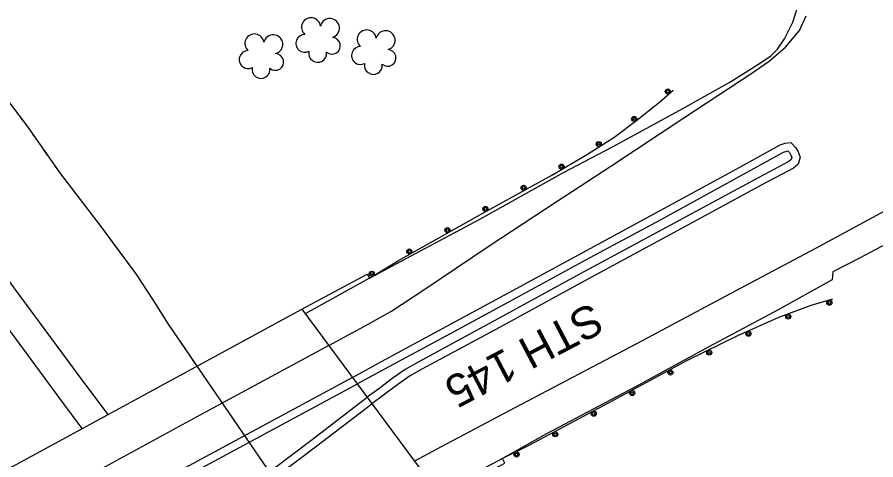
# Model space of a CAD drawing. Extents: x 353423 to 364002, y 127000 to 201942.
# Drawn here: x 359194.8 to 359462, y 132756.1 to 132893.9 of the extents above; entities that cross this region are included whole.
import ezdxf

# ---------------------------------------------------------------- set-up
doc = ezdxf.new("R2010")
doc.units = 0
for name, color, linetype in [('E_DTM_SlopeBottom', 7, 'Continuous'), ('E_DTM_SlopeTop', 7, 'Continuous'), ('E_FEN_Generic', 7, 'Continuous'), ('E_MISCPROP', 7, 'Continuous'), ('E_RW_IP', 7, 'Continuous'), ('E_STRUCT_WingWall', 7, 'Continuous')]:
    doc.layers.add(name, color=color, linetype=linetype)

msp = doc.modelspace()

# ---------------------------------------------------------------- linework, layer by layer
at = {"layer": 'E_DTM_SlopeBottom'}
for points in [[(359283.39, 132803.03), (359303.75, 132813.87), (359304.47, 132812.68), (359284.45, 132801.59)], [(359326.75, 132744.51), (359346.55, 132755.07), (359345.83, 132756.51), (359325.77, 132745.83)]]:
    msp.add_lwpolyline(points, dxfattribs=at)
msp.add_lwpolyline([(359283.39, 132803.03), (359326.75, 132744.51), (359106.09, 132624.43), (359063.14, 132683.27)], close=True, dxfattribs=at)
at = {"layer": 'E_DTM_SlopeTop'}
for points in [[(358651.43, 133527.05), (358672.32, 133498.53), (358696.78, 133465.64), (358721.72, 133431.75), (358745.26, 133399.98), (358771.17, 133364.92), (358796.01, 133331.42), (358823.48, 133294.51), (358850.15, 133258.44), (358882.58, 133214.72), (358910.16, 133177.42), (358937.04, 133141.19), (358962.2, 133107.13), (358993.6, 133064.81), (359019.57, 133029.69), (359044.67, 132995.85), (359069.78, 132961.96), (359100.81, 132920.03), (359127.9, 132883.57), (359157.04, 132843.99), (359184.52, 132806.91), (359208.65, 132774.36), (359214.96, 132765.82)], [(359104.84, 132929.61), (359137.28, 132886.11), (359167.33, 132845.41), (359196.69, 132805.71), (359215.49, 132780.26), (359222.99, 132770.19)], [(359304.47, 132812.68), (359320.32, 132821.11), (359339.01, 132831.1), (359364.84, 132845.48), (359380.08, 132853.49), (359401.06, 132864.92), (359416.59, 132873.59), (359426.11, 132879.6), (359429.35, 132881.86), (359431.37, 132883.92), (359433.58, 132887.13), (359436.15, 132892.27), (359437.6, 132896.87)], [(359291.81, 132791.66), (359304.04, 132798.29), (359311.11, 132802.31), (359321.31, 132808.97), (359341.67, 132822.73), (359362.85, 132836.58), (359379.58, 132847.54), (359402.6, 132862.74), (359423.12, 132876.23), (359428.76, 132880.21), (359433.85, 132884.48), (359438.29, 132889.75), (359440.35, 132894.23)], [(359299.14, 132781.76), (359309.37, 132787.3), (359328.51, 132797.67), (359350.21, 132809.42), (359371.97, 132821.28), (359393.77, 132833.03), (359418.7, 132846.65), (359432.23, 132854.1), (359433.74, 132854.67), (359435.57, 132854.81), (359437.09, 132853.24), (359437.85, 132851.97), (359438.42, 132850.26), (359437.88, 132848.14), (359436.33, 132846.82), (359426.75, 132841.76), (359397.94, 132826.17), (359371.23, 132811.75), (359344.86, 132797.32), (359320.78, 132784.29), (359316.92, 132782.1), (359313.23, 132779.59), (359308.8, 132776.22), (359305.22, 132773.56)], [(359300.65, 132779.73), (359310.56, 132785.1), (359329.7, 132795.47), (359351.4, 132807.22), (359373.16, 132819.08), (359394.97, 132830.83), (359419.9, 132844.46), (359433.28, 132851.82), (359434.29, 132852.21), (359434.59, 132852.23), (359435.09, 132851.71), (359435.57, 132850.91), (359435.82, 132850.16), (359435.66, 132849.53), (359434.93, 132848.91), (359425.57, 132843.97), (359396.75, 132828.37), (359370.04, 132813.94), (359343.66, 132799.52), (359319.57, 132786.48), (359315.59, 132784.22), (359311.77, 132781.62), (359307.3, 132778.22), (359303.73, 132775.57)], [(359565.27, 132644.86), (359554.48, 132674.81), (359542.07, 132709.31), (359529.76, 132743.64), (359517.51, 132777.92), (359506.94, 132807.42), (359500.03, 132825.46), (359498.48, 132828.63), (359496.06, 132832.09), (359492.54, 132835.51), (359489.88, 132837.76), (359485.66, 132839.71), (359481.32, 132840.06), (359477.67, 132839.57), (359472.73, 132837.83), (359465.83, 132834.1), (359443.24, 132821.92), (359418.21, 132808.57), (359387.72, 132792.33), (359349.67, 132772.26), (359326.76, 132760.2), (359318.46, 132755.7)], [(359559.38, 132644.69), (359549.06, 132672.7), (359535.44, 132711.14), (359523.19, 132745.52), (359509.52, 132784.07), (359500.07, 132811.02), (359495.89, 132821.46), (359492.98, 132825.2), (359489.68, 132828.67), (359486.42, 132831.54), (359484.51, 132832.67), (359483.74, 132832.69), (359472.17, 132826.93), (359456.93, 132818.82), (359448.59, 132814.66), (359448.43, 132812.07), (359431.57, 132802.83), (359410.04, 132791.24), (359387.01, 132778.68), (359359.47, 132764.16), (359345.83, 132756.51)], [(359291.81, 132791.66), (359251.86, 132770.13), (359210.74, 132747.69), (359166.78, 132723.7), (359123.82, 132700.35), (359084.87, 132679.02), (359071.45, 132671.89)], [(359299.14, 132781.76), (359241.7, 132750.7), (359204.91, 132730.72), (359162.57, 132707.74), (359132.24, 132691.25), (359131.1, 132690.52), (359129.03, 132688.91), (359100.73, 132667.7), (359083.79, 132654.98)], [(359300.58, 132779.7), (359242.89, 132748.5), (359206.11, 132728.52), (359163.76, 132705.55), (359133.51, 132689.1), (359132.54, 132688.48), (359130.54, 132686.92), (359102.23, 132665.69), (359085.27, 132652.96)], [(359089, 132647.84), (359118.14, 132663.48), (359158.81, 132685.44), (359197.76, 132706.71), (359235.98, 132727.22), (359247.76, 132733.62), (359251.63, 132736.12), (359256.59, 132739.83), (359286.58, 132762.46), (359303.73, 132775.57)], [(359090.49, 132645.8), (359119.33, 132661.29), (359160, 132683.24), (359198.95, 132704.51), (359237.17, 132725.02), (359249.04, 132731.47), (359253.06, 132734.07), (359258.09, 132737.83), (359288.09, 132760.47), (359305.22, 132773.56)]]:
    msp.add_lwpolyline(points, dxfattribs=at)
at = {"layer": 'E_FEN_Generic'}
for centre, radius, start, end in [((359286.28, 132890.71), 2.97, 7.0782, 228.3121), ((359292.13, 132890.46), 2.97, 284.7291, 167.7023), ((359268.64, 132885.67), 2.97, 7.0782, 228.3121), ((359274.48, 132885.42), 2.97, 284.7291, 167.7023), ((359284.3, 132885.71), 2.78, 90.0491, 297.8221), ((359303.6, 132886.93), 2.97, 7.0782, 228.3121), ((359309.45, 132886.68), 2.97, 284.7291, 167.7023), ((359292.76, 132884.97), 2.61, 229.4343, 87.3669), ((359266.66, 132880.67), 2.78, 90.0491, 297.8221), ((359275.12, 132879.93), 2.61, 229.4343, 87.3669), ((359288.31, 132882.61), 2.78, 166.7261, 7.7372), ((359301.62, 132881.93), 2.78, 90.0491, 297.8221), ((359310.08, 132881.2), 2.61, 229.4343, 87.3669), ((359270.67, 132877.57), 2.78, 166.7261, 7.7372), ((359305.63, 132878.84), 2.78, 166.7261, 7.7372)]:
    msp.add_arc(centre, radius, start, end, dxfattribs=at)
at = {"layer": 'E_MISCPROP'}
for points in [[(359304.47, 132812.68), (359313.49, 132818.15), (359339.71, 132832.85), (359361.35, 132844.77), (359372.27, 132851.2), (359380.46, 132856.46), (359387.66, 132861.85), (359394.65, 132867.41), (359398.9, 132871.14)], [(359304.47, 132812.68), (359313.49, 132818.15), (359339.71, 132832.85), (359361.35, 132844.77), (359372.27, 132851.2), (359380.46, 132856.46), (359387.66, 132861.85), (359394.65, 132867.41), (359398.9, 132871.14)], [(359448.54, 132806.1), (359441.73, 132804.17), (359431.46, 132800.27), (359418.96, 132794.7), (359403.29, 132786.98), (359380.25, 132774.58), (359354.27, 132760.7), (359345.83, 132756.51)], [(359448.54, 132806.1), (359441.73, 132804.17), (359431.46, 132800.27), (359418.96, 132794.7), (359403.29, 132786.98), (359380.25, 132774.58), (359354.27, 132760.7), (359345.83, 132756.51)]]:
    msp.add_lwpolyline(points, dxfattribs=at)
for centre, radius in [((359397.23, 132870.72), 0.79), ((359397.27, 132870.75), 0.398), ((359386.79, 132862.18), 0.79), ((359386.82, 132862.2), 0.398), ((359375.76, 132854.38), 0.79), ((359375.8, 132854.41), 0.398), ((359364.2, 132847.36), 0.79), ((359364.24, 132847.39), 0.398), ((359352.39, 132840.74), 0.79), ((359352.43, 132840.76), 0.398), ((359340.51, 132834.2), 0.79), ((359340.55, 132834.22), 0.398), ((359328.67, 132827.57), 0.79), ((359328.71, 132827.59), 0.398), ((359316.84, 132820.93), 0.79), ((359316.88, 132820.95), 0.398), ((359305.15, 132814.01), 0.79), ((359305.18, 132814.04), 0.398), ((359447.53, 132804.99), 0.79), ((359447.49, 132804.98), 0.398), ((359434.76, 132800.68), 0.79), ((359434.72, 132800.66), 0.398), ((359422.34, 132795.34), 0.79), ((359422.3, 132795.32), 0.398), ((359410.15, 132789.47), 0.79), ((359410.11, 132789.46), 0.398), ((359398.11, 132783.29), 0.79), ((359398.07, 132783.27), 0.398), ((359386.17, 132776.87), 0.79), ((359386.13, 132776.85), 0.398), ((359374.21, 132770.46), 0.79), ((359374.17, 132770.44), 0.398), ((359362.25, 132764.07), 0.79), ((359362.21, 132764.05), 0.398), ((359350.2, 132757.8), 0.79), ((359350.16, 132757.78), 0.398)]:
    msp.add_circle(centre, radius, dxfattribs=at)
at = {"layer": 'E_STRUCT_WingWall'}
for points in [[(359082.47, 133018.14), (359089.89, 133010.79), (359100.42, 132994.63), (359116.5, 132971.47), (359135.29, 132945.41), (359146.81, 132929.28), (359160.06, 132911.63), (359170.83, 132896.45), (359185.15, 132876.64), (359197.87, 132859.99), (359207.98, 132845.49), (359220.81, 132828.67), (359231.69, 132813.94), (359237.28, 132805.63), (359241.79, 132798.33), (359296.9, 132717.84), (359310.7, 132699.74), (359319.11, 132688.74), (359329.17, 132677.43), (359336.73, 132668.2), (359342.78, 132660.88), (359350.48, 132652.2)], [(359196.08, 132862.34), (359197.29, 132860.75)], [(359199.61, 132857.5), (359200.76, 132855.86)], [(359203.04, 132852.58), (359204.19, 132850.93)], [(359206.47, 132847.65), (359207.98, 132845.49), (359220.81, 132828.67), (359223.91, 132824.48)], [(359223.91, 132824.48), (359231.69, 132813.94), (359237.28, 132805.63), (359240.37, 132800.63)], [(359242.52, 132797.26), (359243.65, 132795.61)], [(359245.91, 132792.3), (359247.04, 132790.65)], [(359249.3, 132787.35), (359250.43, 132785.7)]]:
    msp.add_lwpolyline(points, dxfattribs=at)

# ---------------------------------------------------------------- texts
at = {"layer": 'E_RW_IP'}
msp.add_text('STH 145', height=10, rotation=207.7605, dxfattribs=at).set_placement((359373.62, 132805.32))

doc.saveas('drawing.dxf')
